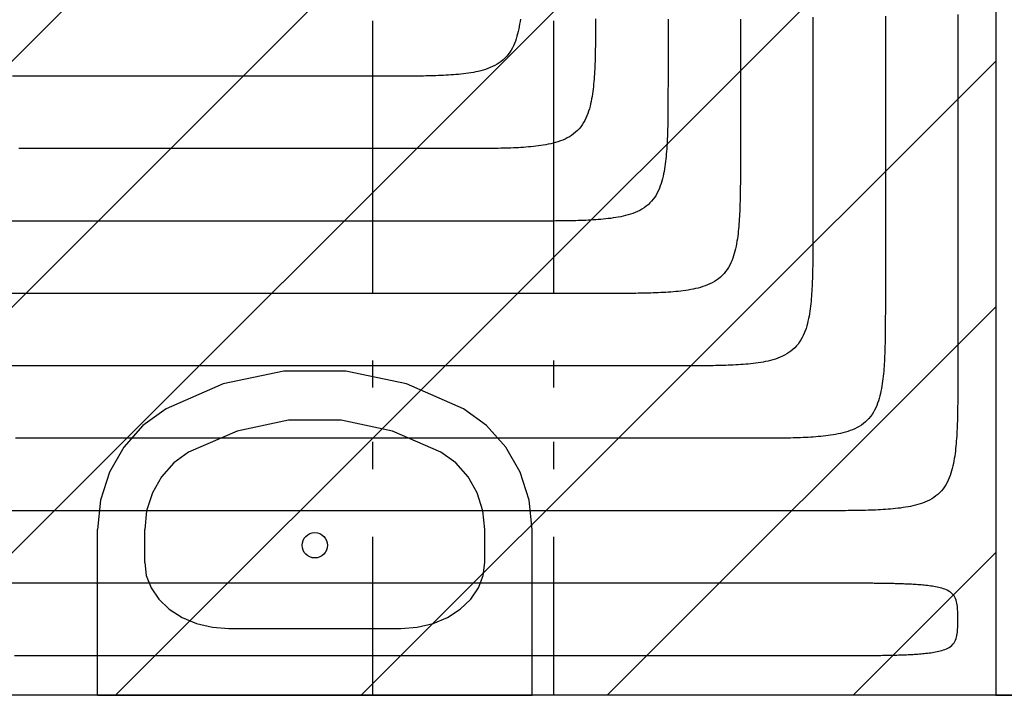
# Model space of a CAD drawing. Extents: x 997 to 109698, y 921 to 94021.
# Tile 303 of 656: x 9535 to 10894, y 39781 to 40714. Entities that reach past the tile are written whole.
import ezdxf

# ---------------------------------------------------------------- set-up
doc = ezdxf.new("R2010")
doc.units = 0
doc.header["$MEASUREMENT"] = 0
for name, color, linetype in [('12', 7, 'CONTINUOUS'), ('28', 7, 'CONTINUOUS'), ('39', 7, 'CONTINUOUS'), ('40', 7, 'CONTINUOUS')]:
    doc.layers.add(name, color=color, linetype=linetype)

msp = doc.modelspace()

# ---------------------------------------------------------------- linework, layer by layer
at = {"layer": '12', "color": 6}
for points in [[(10630.14386, 40717.44911), (10630.14386, 40707.018341), (10630.14386, 40696.587573), (10630.14386, 40686.156802), (10630.14386, 40675.726034), (10630.14386, 40665.295264), (10630.14386, 40654.864495), (10630.14386, 40644.433725), (10630.14386, 40634.002957), (10630.14386, 40623.572188), (10630.14386, 40613.141418), (10630.14386, 40602.710648), (10630.14386, 40592.279879), (10630.14386, 40581.849111), (10630.14386, 40571.418341), (10630.14386, 40560.987571), (10630.14386, 40550.556802), (10630.14386, 40540.126033), (10630.14386, 40529.695265), (10630.14386, 40519.264495), (10630.14386, 40508.833725), (10630.14386, 40498.402956), (10630.14386, 40487.972187), (10630.14386, 40477.541419), (10630.14386, 40467.110649), (10630.14386, 40456.679879), (10630.14386, 40446.24911), (10630.14386, 40435.818342)], [(10830.14386, 40721.233726), (10830.14386, 40706.956804), (10830.14386, 40692.67988), (10830.14386, 40678.402958), (10830.14386, 40664.126034), (10830.14386, 40649.849111), (10830.14386, 40635.572189), (10830.14386, 40621.295264), (10830.14386, 40607.018342), (10830.14386, 40592.741418), (10830.14386, 40578.464495), (10830.14386, 40564.187573), (10830.14386, 40549.910649), (10830.14386, 40535.633727), (10830.14386, 40521.356803), (10830.14386, 40507.07988), (10830.14386, 40492.802958), (10830.14386, 40478.526034), (10830.14386, 40464.249111), (10830.14386, 40449.972187), (10830.14386, 40435.695264), (10830.14386, 40421.418341), (10830.14386, 40407.141418), (10830.14386, 40392.864496), (10830.14386, 40378.587572), (10830.14386, 40364.310649), (10830.14386, 40350.033727), (10830.14386, 40335.756803), (10830.14386, 40321.47988), (10830.14386, 40307.202958), (10830.14386, 40292.926034), (10830.14386, 40278.649112), (10830.14386, 40264.372187), (10830.14386, 40250.095265), (10830.14386, 40235.818341)], [(10226.359616, 40714.759556), (10225.88284, 40711.327511), (10225.354638, 40707.902143), (10224.766576, 40704.486517), (10224.110041, 40701.083794), (10223.376415, 40697.697128), (10222.557086, 40694.329679), (10221.643437, 40690.984604), (10220.626854, 40687.66506), (10219.49831, 40684.375681), (10218.246606, 40681.128894), (10216.859829, 40677.939703), (10215.326061, 40674.823113), (10213.633388, 40671.794123), (10211.769893, 40668.867741), (10209.72561, 40666.058681), (10207.505306, 40663.379485), (10205.120493, 40660.841709), (10202.582716, 40658.456896), (10199.903521, 40656.236592), (10197.09446, 40654.192308), (10194.168077, 40652.328813), (10191.139088, 40650.63614), (10188.022497, 40649.102372), (10184.833307, 40647.715594), (10181.586521, 40646.463891), (10178.29714, 40645.335347), (10174.977596, 40644.318763), (10171.632521, 40643.405115), (10168.265072, 40642.585785), (10164.878407, 40641.85216), (10161.475683, 40641.195624), (10158.060058, 40640.607564), (10154.634689, 40640.07936), (10151.202645, 40639.602585), (10147.765588, 40639.171705), (10144.324054, 40638.783523), (10140.878544, 40638.434901), (10137.42956, 40638.122706), (10133.977606, 40637.8438), (10130.523184, 40637.595047), (10127.066796, 40637.373317), (10123.608946, 40637.175468), (10120.150134, 40636.998369), (10116.690755, 40636.839374), (10113.230901, 40636.697159), (10109.770615, 40636.570629), (10106.309942, 40636.458685), (10102.848924, 40636.360229), (10099.387604, 40636.274165), (10095.926027, 40636.199392), (10092.464235, 40636.134815), (10089.002272, 40636.079334), (10085.54018, 40636.031854), (10082.078004, 40635.991276), (10078.615787, 40635.956506), (10075.153554, 40635.926735), (10071.691309, 40635.901551), (10068.229053, 40635.880572), (10064.766787, 40635.863418), (10061.304512, 40635.849708), (10057.842231, 40635.839057), (10054.379943, 40635.831089), (10050.917651, 40635.82542), (10047.455354, 40635.821668), (10043.993056, 40635.819454), (10040.530755, 40635.818396), (10037.068456, 40635.818111), (10033.606157, 40635.81822), (10030.14386, 40635.81834)], [(10430.14386, 40714.833725), (10430.14386, 40708.249111), (10430.14386, 40701.664494), (10430.14386, 40695.079879), (10430.14386, 40688.495264), (10430.14386, 40681.910648), (10430.14386, 40675.326034), (10430.14386, 40668.741417), (10430.14386, 40662.156802), (10430.14386, 40655.572187), (10430.14386, 40648.987571), (10430.14386, 40642.402956), (10430.14386, 40635.818342)], [(10030.14386, 40635.81834), (10017.525591, 40635.81834), (10004.907322, 40635.81834), (9992.289053, 40635.81834), (9979.670783, 40635.81834), (9967.052514, 40635.81834), (9954.434245, 40635.81834), (9941.815976, 40635.81834), (9929.197706, 40635.81834), (9916.579437, 40635.81834), (9903.961168, 40635.81834), (9891.342899, 40635.818342), (9878.724629, 40635.81834), (9866.10636, 40635.81834), (9853.488091, 40635.81834), (9840.869821, 40635.81834), (9828.251552, 40635.818342), (9815.633283, 40635.81834), (9803.015014, 40635.81834), (9790.396745, 40635.818342), (9777.778475, 40635.81834), (9765.160206, 40635.81834), (9752.541937, 40635.81834), (9739.923668, 40635.81834), (9727.305398, 40635.818342), (9714.687129, 40635.81834), (9702.06886, 40635.818342), (9689.450591, 40635.81834), (9676.832322, 40635.81834), (9664.214052, 40635.81834), (9651.595783, 40635.81834), (9638.977514, 40635.81834), (9626.359245, 40635.818342), (9613.740975, 40635.81834), (9601.122706, 40635.81834), (9588.504437, 40635.81834), (9575.886168, 40635.81834), (9563.267898, 40635.81834), (9550.649629, 40635.81834), (9538.03136, 40635.81834), (9525.413091, 40635.81834)], [(10430.14386, 40635.818342), (10430.143981, 40632.356044), (10430.14409, 40628.893745), (10430.143806, 40625.431445), (10430.142747, 40621.969145), (10430.140533, 40618.506846), (10430.136782, 40615.044551), (10430.131112, 40611.582258), (10430.123143, 40608.11997), (10430.112494, 40604.657688), (10430.098783, 40601.195415), (10430.081628, 40597.733148), (10430.06065, 40594.270892), (10430.035466, 40590.808647), (10430.005695, 40587.346415), (10429.970925, 40583.884196), (10429.930347, 40580.422021), (10429.882866, 40576.959929), (10429.827386, 40573.497966), (10429.762809, 40570.036175), (10429.688036, 40566.574597), (10429.601971, 40563.113278), (10429.503516, 40559.65226), (10429.391571, 40556.191585), (10429.265041, 40552.7313), (10429.122827, 40549.271446), (10428.963831, 40545.812066), (10428.786733, 40542.353255), (10428.588885, 40538.895404), (10428.367153, 40535.439017), (10428.118402, 40531.984594), (10427.839496, 40528.532641), (10427.527299, 40525.083657), (10427.178678, 40521.638148), (10426.790495, 40518.196612), (10426.359616, 40514.759556), (10425.88284, 40511.327513), (10425.354638, 40507.902144), (10424.766576, 40504.486518), (10424.110041, 40501.083795), (10423.376415, 40497.697128), (10422.557086, 40494.32968), (10421.643437, 40490.984605), (10420.626854, 40487.665061), (10419.49831, 40484.375681), (10418.246607, 40481.128894), (10416.859829, 40477.939704), (10415.326061, 40474.823114), (10413.633388, 40471.794124), (10411.769894, 40468.867742), (10409.72561, 40466.058681), (10407.505306, 40463.379486), (10405.120493, 40460.841708), (10402.582716, 40458.456896), (10399.903521, 40456.236592), (10397.09446, 40454.192308), (10394.168077, 40452.328813), (10391.139088, 40450.636141), (10388.022497, 40449.102372), (10384.833307, 40447.715594), (10381.586521, 40446.463892), (10378.29714, 40445.335347), (10374.977596, 40444.318764), (10371.632521, 40443.405116), (10368.265072, 40442.585785), (10364.878407, 40441.852161), (10361.475683, 40441.195625), (10358.060058, 40440.607563), (10354.634689, 40440.079361), (10351.202645, 40439.602584), (10347.765588, 40439.171707), (10344.324054, 40438.783523), (10340.878544, 40438.434901), (10337.42956, 40438.122706), (10333.977606, 40437.843799), (10330.523184, 40437.595048), (10327.066796, 40437.373316), (10323.608946, 40437.175469), (10320.150134, 40436.998369), (10316.690755, 40436.839374), (10313.230901, 40436.697159), (10309.770615, 40436.570629), (10306.309942, 40436.458685), (10302.848924, 40436.36023), (10299.387605, 40436.274166), (10295.926027, 40436.199392), (10292.464235, 40436.134815), (10289.002272, 40436.079335), (10285.54018, 40436.031854), (10282.078004, 40435.991275), (10278.615786, 40435.956507), (10275.153554, 40435.926735), (10271.691309, 40435.901552), (10268.229052, 40435.880573), (10264.766787, 40435.863419), (10261.304513, 40435.849708), (10257.842231, 40435.839058), (10254.379943, 40435.83109), (10250.917651, 40435.825419), (10247.455354, 40435.821668), (10243.993055, 40435.819454), (10240.530756, 40435.818395), (10237.068455, 40435.81811), (10233.606157, 40435.81822), (10230.14386, 40435.818342)], [(10230.14386, 40435.818342), (10213.679437, 40435.818342), (10197.215014, 40435.818342), (10180.750591, 40435.818342), (10164.286168, 40435.81834), (10147.821745, 40435.818342), (10131.357322, 40435.818342), (10114.892899, 40435.818342), (10098.428476, 40435.818342), (10081.964053, 40435.818342), (10065.499629, 40435.818342), (10049.035206, 40435.818342), (10032.570783, 40435.818342), (10016.10636, 40435.818342), (9999.641937, 40435.818342), (9983.177514, 40435.818342), (9966.713091, 40435.818342), (9950.248668, 40435.818342), (9933.784245, 40435.818342), (9917.319822, 40435.818342), (9900.855398, 40435.818342), (9884.390976, 40435.818342), (9867.926552, 40435.818342), (9851.462129, 40435.818342), (9834.997706, 40435.81834), (9818.533283, 40435.81834), (9802.06886, 40435.818342), (9785.604437, 40435.81834), (9769.140014, 40435.818342), (9752.675591, 40435.818342), (9736.211168, 40435.81834), (9719.746745, 40435.818342), (9703.282322, 40435.818342), (9686.817899, 40435.818342), (9670.353475, 40435.818342), (9653.889052, 40435.818342), (9637.424629, 40435.818342), (9620.960206, 40435.818342), (9604.495783, 40435.818342), (9588.03136, 40435.818342), (9571.566937, 40435.81834), (9555.102514, 40435.818342), (9538.638091, 40435.818342), (9522.173668, 40435.81834)], [(10630.14386, 40435.818342), (10630.143981, 40432.356044), (10630.14409, 40428.893746), (10630.143806, 40425.431446), (10630.142747, 40421.969146), (10630.140533, 40418.506847), (10630.136781, 40415.044551), (10630.131112, 40411.582259), (10630.123143, 40408.11997), (10630.112494, 40404.657689), (10630.098783, 40401.195414), (10630.081628, 40397.733149), (10630.06065, 40394.270892), (10630.035466, 40390.808648), (10630.005695, 40387.346416), (10629.970926, 40383.884198), (10629.930347, 40380.422021), (10629.882866, 40376.959929), (10629.827386, 40373.497966), (10629.762809, 40370.036175), (10629.688036, 40366.574598), (10629.601971, 40363.113279), (10629.503516, 40359.652259), (10629.391572, 40356.191586), (10629.265041, 40352.731301), (10629.122827, 40349.271446), (10628.963831, 40345.812067), (10628.786733, 40342.353255), (10628.588885, 40338.895404), (10628.367153, 40335.439018), (10628.118402, 40331.984595), (10627.839495, 40328.532642), (10627.527299, 40325.083657), (10627.178678, 40321.638147), (10626.790495, 40318.196612), (10626.359616, 40314.759556), (10625.88284, 40311.327512), (10625.354638, 40307.902144), (10624.766576, 40304.486518), (10624.110041, 40301.083795), (10623.376416, 40297.697129), (10622.557086, 40294.329681), (10621.643437, 40290.984605), (10620.626854, 40287.665061), (10619.49831, 40284.37568), (10618.246607, 40281.128895), (10616.859829, 40277.939704), (10615.326061, 40274.823113), (10613.633388, 40271.794125), (10611.769894, 40268.867742), (10609.72561, 40266.05868), (10607.505306, 40263.379485), (10605.120493, 40260.841708), (10602.582716, 40258.456895), (10599.903521, 40256.236591), (10597.09446, 40254.192309), (10594.168077, 40252.328814), (10591.139088, 40250.63614), (10588.022497, 40249.102372), (10584.833307, 40247.715594), (10581.586521, 40246.463891), (10578.29714, 40245.335347), (10574.977596, 40244.318764), (10571.632521, 40243.405116), (10568.265072, 40242.585785), (10564.878407, 40241.852161), (10561.475683, 40241.195625), (10558.060058, 40240.607563), (10554.634689, 40240.079361), (10551.202645, 40239.602584), (10547.765589, 40239.171706), (10544.324054, 40238.783523), (10540.878543, 40238.434901), (10537.42956, 40238.122705), (10533.977606, 40237.843799), (10530.523184, 40237.595049), (10527.066797, 40237.373316), (10523.608946, 40237.175468), (10520.150135, 40236.99837), (10516.690755, 40236.839375), (10513.230901, 40236.69716), (10509.770615, 40236.57063), (10506.309942, 40236.458685), (10502.848924, 40236.36023), (10499.387604, 40236.274164), (10495.926027, 40236.199392), (10492.464235, 40236.134816), (10489.002272, 40236.079335), (10485.54018, 40236.031855), (10482.078004, 40235.991275), (10478.615787, 40235.956507), (10475.153554, 40235.926735), (10471.691309, 40235.901552), (10468.229053, 40235.880574), (10464.766787, 40235.863419), (10461.304512, 40235.849707), (10457.842231, 40235.839058), (10454.379943, 40235.83109), (10450.917651, 40235.82542), (10447.455354, 40235.821669), (10443.993056, 40235.819455), (10440.530756, 40235.818395), (10437.068455, 40235.818112), (10433.606157, 40235.818221), (10430.14386, 40235.818341)], [(10430.14386, 40235.818341), (10409.833283, 40235.818341), (10389.522706, 40235.818341), (10369.212129, 40235.818341), (10348.901553, 40235.818341), (10328.590976, 40235.818341), (10308.280399, 40235.818341), (10287.969822, 40235.818341), (10267.659245, 40235.818341), (10247.348668, 40235.818341), (10227.038091, 40235.818341), (10206.727514, 40235.818341), (10186.416937, 40235.818341), (10166.10636, 40235.818341), (10145.795783, 40235.818341), (10125.485206, 40235.818341), (10105.174629, 40235.818341), (10084.864052, 40235.81834), (10064.553475, 40235.818341), (10044.242899, 40235.818341), (10023.932322, 40235.818341), (10003.621745, 40235.818341), (9983.311168, 40235.818341), (9963.000591, 40235.818341), (9942.690014, 40235.818341), (9922.379437, 40235.818341), (9902.06886, 40235.818341), (9881.758283, 40235.818341), (9861.447706, 40235.818341), (9841.137129, 40235.818341), (9820.826552, 40235.818341), (9800.515976, 40235.818341), (9780.205399, 40235.818341), (9759.894822, 40235.818341), (9739.584245, 40235.818341), (9719.273668, 40235.818341), (9698.963091, 40235.818341), (9678.652514, 40235.818341), (9658.341937, 40235.818341), (9638.03136, 40235.818341), (9617.720783, 40235.818341), (9597.410206, 40235.818341), (9577.099629, 40235.818341), (9556.789052, 40235.818341), (9536.478475, 40235.818341), (9516.167898, 40235.818341)], [(10830.14386, 40235.818341), (10830.143981, 40232.356045), (10830.14409, 40228.893746), (10830.143806, 40225.431446), (10830.142747, 40221.969147), (10830.140533, 40218.506848), (10830.136782, 40215.044552), (10830.131112, 40211.582258), (10830.123143, 40208.119971), (10830.112494, 40204.657689), (10830.098782, 40201.195415), (10830.081628, 40197.733149), (10830.060649, 40194.270893), (10830.035465, 40190.808648), (10830.005695, 40187.346415), (10829.970926, 40183.884199), (10829.930347, 40180.422022), (10829.882866, 40176.95993), (10829.827386, 40173.497966), (10829.762809, 40170.036176), (10829.688036, 40166.574597), (10829.601971, 40163.113279), (10829.503515, 40159.65226), (10829.391572, 40156.191587), (10829.265041, 40152.731302), (10829.122827, 40149.271447), (10828.963831, 40145.812067), (10828.786733, 40142.353256), (10828.588885, 40138.895405), (10828.367153, 40135.439018), (10828.118402, 40131.984595), (10827.839496, 40128.532642), (10827.527299, 40125.083658), (10827.178678, 40121.638149), (10826.790495, 40118.196613), (10826.359616, 40114.759556), (10825.88284, 40111.327513), (10825.354638, 40107.902143), (10824.766576, 40104.486519), (10824.110041, 40101.083794), (10823.376415, 40097.697129), (10822.557086, 40094.329681), (10821.643437, 40090.984605), (10820.626854, 40087.665061), (10819.49831, 40084.375681), (10818.246607, 40081.128894), (10816.859829, 40077.939705), (10815.326061, 40074.823113), (10813.633388, 40071.794125), (10811.769894, 40068.867743), (10809.72561, 40066.058681), (10807.505306, 40063.379487), (10805.120493, 40060.841709), (10802.582716, 40058.456895), (10799.903521, 40056.236591), (10797.09446, 40054.192309), (10794.168077, 40052.328815), (10791.139089, 40050.63614), (10788.022498, 40049.102373), (10784.833307, 40047.715595), (10781.586521, 40046.463893), (10778.29714, 40045.335348), (10774.977596, 40044.318764), (10771.632521, 40043.405115), (10768.265072, 40042.585786), (10764.878408, 40041.852162), (10761.475683, 40041.195625), (10758.060058, 40040.607563), (10754.634689, 40040.079362), (10751.202645, 40039.602585), (10747.765588, 40039.171706), (10744.324054, 40038.783524), (10740.878543, 40038.434902), (10737.42956, 40038.122706), (10733.977606, 40037.843799), (10730.523184, 40037.595049), (10727.066796, 40037.373316), (10723.608946, 40037.17547), (10720.150134, 40036.99837), (10716.690755, 40036.839375), (10713.230901, 40036.69716), (10709.770615, 40036.570631), (10706.309942, 40036.458686), (10702.848924, 40036.360231), (10699.387604, 40036.274165), (10695.926027, 40036.199393), (10692.464235, 40036.134816), (10689.002272, 40036.079335), (10685.54018, 40036.031856), (10682.078004, 40035.991276), (10678.615787, 40035.956508), (10675.153554, 40035.926736), (10671.691309, 40035.901553), (10668.229053, 40035.880574), (10664.766787, 40035.86342), (10661.304513, 40035.849707), (10657.842231, 40035.839058), (10654.379943, 40035.831091), (10650.917651, 40035.82542), (10647.455354, 40035.821669), (10643.993056, 40035.819454), (10640.530755, 40035.818395), (10637.068455, 40035.818111), (10633.606157, 40035.81822), (10630.14386, 40035.818341)], [(10630.14386, 40035.818341), (10605.98713, 40035.818341), (10581.830399, 40035.818341), (10557.673668, 40035.818341), (10533.516937, 40035.818341), (10509.360206, 40035.818341), (10485.203475, 40035.818341), (10461.046745, 40035.818341), (10436.890014, 40035.818341), (10412.733283, 40035.818341), (10388.576552, 40035.818341), (10364.419822, 40035.818341), (10340.263091, 40035.818341), (10316.10636, 40035.818341), (10291.949629, 40035.818341), (10267.792899, 40035.818341), (10243.636168, 40035.818341), (10219.479437, 40035.818341), (10195.322706, 40035.818341), (10171.165976, 40035.818341), (10147.009245, 40035.818341), (10122.852514, 40035.818341), (10098.695783, 40035.818341), (10074.539053, 40035.818341), (10050.382322, 40035.818341), (10026.225591, 40035.818341), (10002.06886, 40035.818341), (9977.912129, 40035.818341), (9953.755399, 40035.818341), (9929.598668, 40035.818341), (9905.441937, 40035.818341), (9881.285206, 40035.818341), (9857.128476, 40035.818341), (9832.971745, 40035.818341), (9808.815014, 40035.818341), (9784.658283, 40035.818341), (9760.501553, 40035.818341), (9736.344822, 40035.818341), (9712.188091, 40035.818341), (9688.03136, 40035.818341), (9663.874629, 40035.818341), (9639.717899, 40035.818341), (9615.561168, 40035.818341), (9591.404437, 40035.818341), (9567.247706, 40035.818341), (9543.090976, 40035.818341), (9518.934245, 40035.818341)]]:
    msp.add_lwpolyline(points, dxfattribs=at)
at = {"layer": '12', "color": 5}
for points in [[(10730.14386, 40718.787572), (10730.143861, 40706.433726), (10730.14386, 40694.079879), (10730.14386, 40681.726034), (10730.14386, 40669.372187), (10730.14386, 40657.018341), (10730.143861, 40644.664495), (10730.14386, 40632.310649), (10730.14386, 40619.956804), (10730.14386, 40607.602956), (10730.14386, 40595.24911), (10730.14386, 40582.895264), (10730.14386, 40570.541418), (10730.14386, 40558.187573), (10730.14386, 40545.833726), (10730.14386, 40533.479879), (10730.14386, 40521.126034), (10730.14386, 40508.772187), (10730.14386, 40496.418342), (10730.14386, 40484.064495), (10730.14386, 40471.71065), (10730.14386, 40459.356803), (10730.14386, 40447.002957), (10730.14386, 40434.649111), (10730.14386, 40422.295264), (10730.14386, 40409.941419), (10730.14386, 40397.587572), (10730.14386, 40385.233726), (10730.14386, 40372.87988), (10730.14386, 40360.526034), (10730.14386, 40348.172188), (10730.14386, 40335.818341)], [(10330.136782, 40715.04455), (10330.131112, 40711.582257), (10330.123143, 40708.119971), (10330.112494, 40704.657689), (10330.098783, 40701.195414), (10330.081628, 40697.733148), (10330.06065, 40694.270893), (10330.035465, 40690.808648), (10330.005695, 40687.346414), (10329.970925, 40683.884196), (10329.930347, 40680.42202), (10329.882866, 40676.95993), (10329.827386, 40673.497966), (10329.762809, 40670.036173), (10329.688036, 40666.574596), (10329.601971, 40663.113277), (10329.503516, 40659.652259), (10329.391571, 40656.191585), (10329.265041, 40652.731301), (10329.122827, 40649.271447), (10328.963831, 40645.812067), (10328.786733, 40642.353256), (10328.588885, 40638.895405), (10328.367153, 40635.439018), (10328.118402, 40631.984595), (10327.839496, 40628.53264), (10327.5273, 40625.083657), (10327.178678, 40621.638147), (10326.790495, 40618.196612), (10326.359616, 40614.759556), (10325.88284, 40611.327512), (10325.354638, 40607.902143), (10324.766576, 40604.486517), (10324.11004, 40601.083794), (10323.376415, 40597.697129), (10322.557086, 40594.329681), (10321.643437, 40590.984605), (10320.626854, 40587.665061), (10319.49831, 40584.37568), (10318.246607, 40581.128893), (10316.859829, 40577.939703), (10315.326061, 40574.823112), (10313.633388, 40571.794125), (10311.769894, 40568.867741), (10309.72561, 40566.05868), (10307.505306, 40563.379485), (10305.120493, 40560.841708), (10302.582716, 40558.456895), (10299.903521, 40556.23659), (10297.09446, 40554.192307), (10294.168077, 40552.328813), (10291.139088, 40550.636139), (10288.022497, 40549.102372), (10284.833307, 40547.715595), (10281.586521, 40546.463891), (10278.29714, 40545.335348), (10274.977596, 40544.318764), (10271.632521, 40543.405114), (10268.265072, 40542.585786), (10264.878407, 40541.85216), (10261.475683, 40541.195625), (10258.060058, 40540.607563), (10254.634689, 40540.079362), (10251.202645, 40539.602584), (10247.765588, 40539.171706), (10244.324054, 40538.783523), (10240.878544, 40538.434902), (10237.42956, 40538.122705), (10233.977606, 40537.843799), (10230.523184, 40537.595049), (10227.066796, 40537.373316), (10223.608946, 40537.175468), (10220.150134, 40536.99837), (10216.690755, 40536.839375), (10213.230901, 40536.69716), (10209.770615, 40536.57063), (10206.309942, 40536.458686), (10202.848924, 40536.360231), (10199.387604, 40536.274164), (10195.926027, 40536.199393), (10192.464235, 40536.134816), (10189.002272, 40536.079335), (10185.54018, 40536.031855), (10182.078004, 40535.991275), (10178.615787, 40535.956506), (10175.153554, 40535.926735), (10171.691309, 40535.901551), (10168.229053, 40535.880574), (10164.766787, 40535.863418), (10161.304513, 40535.849707), (10157.842231, 40535.839058), (10154.379943, 40535.831088), (10150.91765, 40535.825419), (10147.455354, 40535.821669), (10143.993055, 40535.819453), (10140.530755, 40535.818395), (10137.068455, 40535.81811), (10133.606157, 40535.818219), (10130.14386, 40535.81834)], [(10530.14386, 40714.479879), (10530.14386, 40705.972187), (10530.14386, 40697.464495), (10530.14386, 40688.956802), (10530.14386, 40680.44911), (10530.14386, 40671.941418), (10530.14386, 40663.433725), (10530.14386, 40654.926033), (10530.14386, 40646.418341), (10530.14386, 40637.910648), (10530.14386, 40629.402956), (10530.14386, 40620.895264), (10530.14386, 40612.387571), (10530.14386, 40603.879879), (10530.14386, 40595.372187), (10530.14386, 40586.864494), (10530.14386, 40578.356802), (10530.14386, 40569.84911), (10530.14386, 40561.341417), (10530.14386, 40552.833725), (10530.14386, 40544.326033), (10530.14386, 40535.81834)], [(10130.14386, 40535.81834), (10115.602514, 40535.81834), (10101.061168, 40535.81834), (10086.519822, 40535.81834), (10071.978475, 40535.81834), (10057.437129, 40535.81834), (10042.895783, 40535.81834), (10028.354437, 40535.81834), (10013.813091, 40535.81834), (9999.271745, 40535.81834), (9984.730398, 40535.81834), (9970.189052, 40535.818341), (9955.647706, 40535.81834), (9941.10636, 40535.81834), (9926.565014, 40535.81834), (9912.023668, 40535.81834), (9897.482321, 40535.81834), (9882.940975, 40535.81834), (9868.399629, 40535.81834), (9853.858283, 40535.81834), (9839.316937, 40535.81834), (9824.775591, 40535.81834), (9810.234245, 40535.81834), (9795.692898, 40535.818341), (9781.151552, 40535.81834), (9766.610206, 40535.81834), (9752.06886, 40535.81834), (9737.527514, 40535.81834), (9722.986168, 40535.81834), (9708.444821, 40535.81834), (9693.903475, 40535.81834), (9679.362129, 40535.81834), (9664.820783, 40535.81834), (9650.279437, 40535.81834), (9635.738091, 40535.81834), (9621.196744, 40535.81834), (9606.655398, 40535.81834), (9592.114052, 40535.81834), (9577.572706, 40535.81834), (9563.03136, 40535.81834), (9548.490014, 40535.81834), (9533.948667, 40535.81834)], [(10530.14386, 40535.81834), (10530.143981, 40532.356045), (10530.14409, 40528.893746), (10530.143806, 40525.431446), (10530.142747, 40521.969145), (10530.140533, 40518.506846), (10530.136782, 40515.04455), (10530.131112, 40511.582257), (10530.123143, 40508.119971), (10530.112494, 40504.657689), (10530.098783, 40501.195414), (10530.081628, 40497.733149), (10530.06065, 40494.270892), (10530.035466, 40490.808647), (10530.005695, 40487.346414), (10529.970926, 40483.884197), (10529.930347, 40480.42202), (10529.882866, 40476.95993), (10529.827386, 40473.497965), (10529.762809, 40470.036174), (10529.688036, 40466.574596), (10529.601971, 40463.113277), (10529.503516, 40459.652259), (10529.391572, 40456.191585), (10529.265041, 40452.7313), (10529.122827, 40449.271447), (10528.963831, 40445.812067), (10528.786733, 40442.353255), (10528.588885, 40438.895405), (10528.367153, 40435.439017), (10528.118402, 40431.984595), (10527.839496, 40428.53264), (10527.527299, 40425.083657), (10527.178678, 40421.638147), (10526.790495, 40418.196613), (10526.359616, 40414.759557), (10525.88284, 40411.327512), (10525.354638, 40407.902143), (10524.766576, 40404.486517), (10524.11004, 40401.083793), (10523.376416, 40397.697128), (10522.557086, 40394.32968), (10521.643437, 40390.984606), (10520.626854, 40387.665062), (10519.49831, 40384.37568), (10518.246607, 40381.128894), (10516.859829, 40377.939703), (10515.326061, 40374.823113), (10513.633388, 40371.794124), (10511.769893, 40368.867741), (10509.72561, 40366.05868), (10507.505306, 40363.379485), (10505.120493, 40360.841708), (10502.582716, 40358.456895), (10499.903521, 40356.236591), (10497.09446, 40354.192307), (10494.168077, 40352.328813), (10491.139089, 40350.63614), (10488.022498, 40349.102373), (10484.833307, 40347.715595), (10481.586521, 40346.463891), (10478.29714, 40345.335347), (10474.977596, 40344.318765), (10471.632521, 40343.405115), (10468.265072, 40342.585786), (10464.878407, 40341.85216), (10461.475683, 40341.195625), (10458.060058, 40340.607564), (10454.634689, 40340.07936), (10451.202645, 40339.602584), (10447.765588, 40339.171706), (10444.324054, 40338.783524), (10440.878543, 40338.434902), (10437.42956, 40338.122705), (10433.977606, 40337.8438), (10430.523184, 40337.595047), (10427.066797, 40337.373317), (10423.608946, 40337.175468), (10420.150134, 40336.99837), (10416.690755, 40336.839374), (10413.230901, 40336.69716), (10409.770615, 40336.570629), (10406.309942, 40336.458685), (10402.848924, 40336.36023), (10399.387604, 40336.274165), (10395.926027, 40336.199393), (10392.464235, 40336.134815), (10389.002272, 40336.079336), (10385.54018, 40336.031854), (10382.078004, 40335.991276), (10378.615787, 40335.956506), (10375.153554, 40335.926736), (10371.691309, 40335.901551), (10368.229053, 40335.880573), (10364.766787, 40335.863418), (10361.304513, 40335.849707), (10357.842231, 40335.839059), (10354.379943, 40335.831089), (10350.917651, 40335.82542), (10347.455354, 40335.821668), (10343.993056, 40335.819453), (10340.530756, 40335.818395), (10337.068456, 40335.818111), (10333.606157, 40335.81822), (10330.14386, 40335.818341)], [(10330.14386, 40335.818341), (10311.75636, 40335.818341), (10293.36886, 40335.818341), (10274.98136, 40335.818341), (10256.59386, 40335.818341), (10238.20636, 40335.818341), (10219.81886, 40335.818341), (10201.43136, 40335.818341), (10183.04386, 40335.818341), (10164.65636, 40335.818341), (10146.26886, 40335.818341), (10127.88136, 40335.818341), (10109.49386, 40335.818341), (10091.10636, 40335.818341), (10072.71886, 40335.818341), (10054.33136, 40335.818341), (10035.94386, 40335.818341), (10017.55636, 40335.818341), (9999.16886, 40335.818341), (9980.78136, 40335.818341), (9962.39386, 40335.818341), (9944.00636, 40335.818341), (9925.61886, 40335.818341), (9907.23136, 40335.818341), (9888.84386, 40335.818341), (9870.45636, 40335.818341), (9852.06886, 40335.818341), (9833.68136, 40335.818341), (9815.29386, 40335.818341), (9796.90636, 40335.818341), (9778.51886, 40335.818341), (9760.13136, 40335.818341), (9741.74386, 40335.818341), (9723.35636, 40335.818341), (9704.96886, 40335.818341), (9686.58136, 40335.818341), (9668.19386, 40335.818341), (9649.80636, 40335.818341), (9631.41886, 40335.818341), (9613.03136, 40335.818341), (9594.64386, 40335.818341), (9576.25636, 40335.818341), (9557.86886, 40335.818341), (9539.48136, 40335.818341), (9521.09386, 40335.818341)], [(10730.14386, 40335.818341), (10730.143981, 40332.356045), (10730.14409, 40328.893746), (10730.143806, 40325.431447), (10730.142747, 40321.969146), (10730.140533, 40318.506847), (10730.136782, 40315.044551), (10730.131112, 40311.582258), (10730.123143, 40308.11997), (10730.112494, 40304.65769), (10730.098783, 40301.195415), (10730.081628, 40297.733149), (10730.06065, 40294.270894), (10730.035465, 40290.808649), (10730.005695, 40287.346415), (10729.970926, 40283.884197), (10729.930347, 40280.422021), (10729.882866, 40276.959931), (10729.827386, 40273.497966), (10729.762809, 40270.036174), (10729.688036, 40266.574597), (10729.601971, 40263.113278), (10729.503516, 40259.65226), (10729.391571, 40256.191586), (10729.265041, 40252.731301), (10729.122827, 40249.271446), (10728.963831, 40245.812068), (10728.786733, 40242.353257), (10728.588885, 40238.895406), (10728.367153, 40235.439017), (10728.118402, 40231.984596), (10727.839496, 40228.532641), (10727.527299, 40225.083658), (10727.178678, 40221.638147), (10726.790495, 40218.196613), (10726.359616, 40214.759558), (10725.88284, 40211.327513), (10725.354638, 40207.902143), (10724.766576, 40204.486518), (10724.110041, 40201.083794), (10723.376416, 40197.69713), (10722.557086, 40194.32968), (10721.643437, 40190.984605), (10720.626854, 40187.665062), (10719.49831, 40184.375681), (10718.246607, 40181.128894), (10716.859829, 40177.939704), (10715.326061, 40174.823113), (10713.633388, 40171.794124), (10711.769894, 40168.867741), (10709.72561, 40166.058681), (10707.505306, 40163.379486), (10705.120493, 40160.841709), (10702.582716, 40158.456896), (10699.903521, 40156.236592), (10697.09446, 40154.192308), (10694.168077, 40152.328814), (10691.139088, 40150.63614), (10688.022498, 40149.102374), (10684.833307, 40147.715596), (10681.586521, 40146.463891), (10678.29714, 40145.335349), (10674.977596, 40144.318765), (10671.632521, 40143.405115), (10668.265072, 40142.585787), (10664.878407, 40141.852161), (10661.475683, 40141.195626), (10658.060058, 40140.607564), (10654.634689, 40140.079361), (10651.202645, 40139.602585), (10647.765588, 40139.171707), (10644.324054, 40138.783525), (10640.878544, 40138.434903), (10637.42956, 40138.122706), (10633.977606, 40137.8438), (10630.523184, 40137.59505), (10627.066796, 40137.373318), (10623.608946, 40137.175469), (10620.150134, 40136.998371), (10616.690755, 40136.839374), (10613.230901, 40136.697161), (10609.770615, 40136.57063), (10606.309942, 40136.458687), (10602.848924, 40136.36023), (10599.387605, 40136.274165), (10595.926027, 40136.199394), (10592.464235, 40136.134817), (10589.002272, 40136.079337), (10585.54018, 40136.031855), (10582.078004, 40135.991276), (10578.615787, 40135.956507), (10575.153554, 40135.926737), (10571.691309, 40135.901552), (10568.229053, 40135.880573), (10564.766787, 40135.863419), (10561.304512, 40135.849708), (10557.842231, 40135.839059), (10554.379943, 40135.831089), (10550.917651, 40135.825421), (10547.455354, 40135.821669), (10543.993056, 40135.819454), (10540.530755, 40135.818396), (10537.068456, 40135.818111), (10533.606157, 40135.81822), (10530.14386, 40135.818342)], [(10530.14386, 40135.818342), (10507.910206, 40135.818342), (10485.676553, 40135.818342), (10463.442899, 40135.818342), (10441.209245, 40135.818342), (10418.975591, 40135.818342), (10396.741937, 40135.818342), (10374.508283, 40135.818342), (10352.27463, 40135.818342), (10330.040976, 40135.818342), (10307.807322, 40135.818342), (10285.573668, 40135.818342), (10263.340014, 40135.818342), (10241.10636, 40135.818342), (10218.872706, 40135.818342), (10196.639052, 40135.818342), (10174.405399, 40135.818342), (10152.171745, 40135.818342), (10129.938091, 40135.818342), (10107.704437, 40135.818342), (10085.470783, 40135.818342), (10063.237129, 40135.818342), (10041.003475, 40135.818342), (10018.769822, 40135.818342), (9996.536168, 40135.818342), (9974.302514, 40135.818342), (9952.06886, 40135.818342), (9929.835206, 40135.818342), (9907.601552, 40135.818342), (9885.367898, 40135.818342), (9863.134245, 40135.818342), (9840.900591, 40135.818342), (9818.666937, 40135.818342), (9796.433283, 40135.818342), (9774.199629, 40135.818342), (9751.965975, 40135.818342), (9729.732322, 40135.818342), (9707.498668, 40135.818342), (9685.265014, 40135.818342), (9663.03136, 40135.818342), (9640.797706, 40135.818342), (9618.564052, 40135.818342), (9596.330398, 40135.818342), (9574.096744, 40135.818342), (9551.863091, 40135.818342), (9529.629437, 40135.818342)], [(10630.14386, 39935.818342), (10605.025591, 39935.818342), (10579.907322, 39935.818342), (10554.789053, 39935.818342), (10529.670783, 39935.818342), (10504.552514, 39935.818342), (10479.434245, 39935.818342), (10454.315976, 39935.818342), (10429.197706, 39935.818342), (10404.079437, 39935.818342), (10378.961168, 39935.818342), (10353.842899, 39935.818342), (10328.72463, 39935.818342), (10303.60636, 39935.818342), (10278.488091, 39935.818342), (10253.369822, 39935.818342), (10228.251552, 39935.818342), (10203.133283, 39935.818342), (10178.015014, 39935.818342), (10152.896745, 39935.818342), (10127.778476, 39935.818342), (10102.660206, 39935.818342), (10077.541937, 39935.818342), (10052.423668, 39935.818342), (10027.305398, 39935.818342), (10002.187129, 39935.818342), (9977.06886, 39935.818342), (9951.950591, 39935.818342), (9926.832322, 39935.818342), (9901.714052, 39935.818342), (9876.595783, 39935.818342), (9851.477514, 39935.818342), (9826.359245, 39935.818342), (9801.240976, 39935.818342), (9776.122706, 39935.818342), (9751.004437, 39935.818342), (9725.886168, 39935.818342), (9700.767899, 39935.818342), (9675.649629, 39935.818342), (9650.53136, 39935.818342), (9625.413091, 39935.818342), (9600.294822, 39935.818342), (9575.176552, 39935.818342), (9550.058283, 39935.818342), (9524.940014, 39935.818342)], [(10830.14386, 39885.818342), (10830.143887, 39888.048246), (10830.13972, 39890.27822), (10830.124991, 39892.508117), (10830.093333, 39894.737779), (10830.038376, 39896.967059), (10829.953597, 39899.195772), (10829.827155, 39901.422665), (10829.64072, 39903.645179), (10829.375563, 39905.860676), (10829.012956, 39908.06652), (10828.533324, 39910.257669), (10827.911455, 39912.4131), (10827.119841, 39914.505275), (10826.130965, 39916.506632), (10824.925324, 39918.391305), (10823.519581, 39920.141055), (10821.940592, 39921.739796), (10820.21521, 39923.171473), (10818.36895, 39924.429758), (10816.424127, 39925.531592), (10814.402588, 39926.497316), (10812.326179, 39927.347279), (10810.216246, 39928.101511), (10808.084541, 39928.773989), (10805.934203, 39929.373265), (10803.768063, 39929.907695), (10801.588955, 39930.385636), (10799.39971, 39930.815445), (10797.203156, 39931.205463), (10795.001434, 39931.562267), (10792.795231, 39931.88868), (10790.585055, 39932.187059), (10788.371409, 39932.459758), (10786.154799, 39932.70913), (10783.93573, 39932.937528), (10781.714707, 39933.147304), (10779.492235, 39933.340815), (10777.268803, 39933.520353), (10775.044656, 39933.687318), (10772.819848, 39933.842423), (10770.594433, 39933.98636), (10768.368459, 39934.119825), (10766.14198, 39934.243511), (10763.915046, 39934.358113), (10761.687708, 39934.464325), (10759.460018, 39934.562841), (10757.232027, 39934.654356), (10755.003786, 39934.739562), (10752.775345, 39934.819155), (10750.546746, 39934.893695), (10748.318002, 39934.963442), (10746.089122, 39935.028612), (10743.860117, 39935.089425), (10741.630998, 39935.146098), (10739.401773, 39935.198848), (10737.172454, 39935.247894), (10734.94305, 39935.293454), (10732.713573, 39935.335747), (10730.484031, 39935.374988), (10728.254435, 39935.411399), (10726.024795, 39935.445193), (10723.795122, 39935.476591), (10721.565425, 39935.505813), (10719.335714, 39935.533067), (10717.105994, 39935.558495), (10714.876266, 39935.582171), (10712.64653, 39935.604169), (10710.416786, 39935.624562), (10708.187035, 39935.643421), (10705.957278, 39935.660821), (10703.727514, 39935.676836), (10701.497744, 39935.691538), (10699.267969, 39935.704998), (10697.038189, 39935.717294), (10694.808403, 39935.728495), (10692.578614, 39935.738676), (10690.348821, 39935.747909), (10688.119024, 39935.756269), (10685.889224, 39935.763828), (10683.659422, 39935.770657), (10681.429617, 39935.776833), (10679.199811, 39935.782427), (10676.970003, 39935.787495), (10674.740193, 39935.792066), (10672.510382, 39935.796164), (10670.28057, 39935.799818), (10668.050757, 39935.803049), (10665.820943, 39935.805884), (10663.591128, 39935.808351), (10661.361312, 39935.810474), (10659.131495, 39935.812277), (10656.901678, 39935.813786), (10654.67186, 39935.81503), (10652.442043, 39935.81603), (10650.212224, 39935.816814), (10647.982405, 39935.817407), (10645.752586, 39935.817834), (10643.522768, 39935.818122), (10641.292949, 39935.818295), (10639.06313, 39935.81838), (10636.833312, 39935.818401), (10634.603494, 39935.818386), (10632.373677, 39935.818357), (10630.14386, 39935.818342)], [(10630.14386, 39835.818341), (10632.373677, 39835.818327), (10634.603495, 39835.818297), (10636.833312, 39835.818281), (10639.06313, 39835.818302), (10641.292949, 39835.818388), (10643.522768, 39835.818561), (10645.752587, 39835.818849), (10647.982405, 39835.819277), (10650.212224, 39835.81987), (10652.442043, 39835.820653), (10654.671861, 39835.821653), (10656.901678, 39835.822897), (10659.131496, 39835.824407), (10661.361312, 39835.82621), (10663.591128, 39835.828332), (10665.820943, 39835.830798), (10668.050757, 39835.833634), (10670.28057, 39835.836866), (10672.510383, 39835.840518), (10674.740193, 39835.844618), (10676.970003, 39835.849188), (10679.199811, 39835.854257), (10681.429617, 39835.859849), (10683.659422, 39835.866025), (10685.889225, 39835.872856), (10688.119024, 39835.880414), (10690.348821, 39835.888773), (10692.578614, 39835.898008), (10694.808404, 39835.908188), (10697.038189, 39835.91939), (10699.267969, 39835.931684), (10701.497744, 39835.945146), (10703.727514, 39835.959848), (10705.957278, 39835.975863), (10708.187036, 39835.993262), (10710.416787, 39836.012122), (10712.64653, 39836.032514), (10714.876266, 39836.054513), (10717.105994, 39836.078188), (10719.335714, 39836.103617), (10721.565425, 39836.130871), (10723.795121, 39836.160091), (10726.024795, 39836.191491), (10728.254435, 39836.225285), (10730.484031, 39836.261695), (10732.713573, 39836.300937), (10734.943051, 39836.343228), (10737.172454, 39836.388789), (10739.401773, 39836.437835), (10741.630998, 39836.490585), (10743.860117, 39836.547259), (10746.089122, 39836.608071), (10748.318002, 39836.673242), (10750.546746, 39836.742987), (10752.775346, 39836.817528), (10755.003786, 39836.897122), (10757.232027, 39836.982328), (10759.460018, 39837.073843), (10761.687708, 39837.172359), (10763.915046, 39837.278571), (10766.14198, 39837.393173), (10768.368459, 39837.516858), (10770.594433, 39837.650324), (10772.819849, 39837.79426), (10775.044656, 39837.949364), (10777.268803, 39838.116329), (10779.492235, 39838.295867), (10781.714707, 39838.48938), (10783.93573, 39838.699156), (10786.154799, 39838.927554), (10788.371409, 39839.176924), (10790.585055, 39839.449623), (10792.795231, 39839.748004), (10795.001434, 39840.074417), (10797.203156, 39840.431219), (10799.39971, 39840.821239), (10801.588955, 39841.251046), (10803.768063, 39841.728987), (10805.934203, 39842.263418), (10808.084541, 39842.862695), (10810.216246, 39843.535173), (10812.32618, 39844.289405), (10814.402588, 39845.139368), (10816.424127, 39846.105092), (10818.36895, 39847.206926), (10820.21521, 39848.465211), (10821.940592, 39849.896886), (10823.519581, 39851.495628), (10824.925324, 39853.245378), (10826.130965, 39855.130052), (10827.119841, 39857.131409), (10827.911455, 39859.223583), (10828.533324, 39861.379013), (10829.012956, 39863.570163), (10829.375563, 39865.776006), (10829.64072, 39867.991505), (10829.827155, 39870.214019), (10829.953596, 39872.440911), (10830.038376, 39874.669624), (10830.093333, 39876.898903), (10830.124991, 39879.128567), (10830.13972, 39881.358462), (10830.143886, 39883.588438), (10830.14386, 39885.818342)], [(9528.319245, 39835.818341), (9540.040784, 39835.818341), (9551.762322, 39835.818341), (9563.483861, 39835.818341), (9575.205399, 39835.818341), (9586.926937, 39835.818341), (9598.648476, 39835.818342), (9610.370014, 39835.818341), (9622.091553, 39835.818342), (9633.813091, 39835.818341), (9645.53463, 39835.818341), (9657.256168, 39835.818342), (9668.977707, 39835.818341), (9680.699245, 39835.818341), (9692.420783, 39835.818341), (9704.142322, 39835.818341), (9715.86386, 39835.818341), (9727.585399, 39835.818341), (9739.306937, 39835.818341), (9751.028476, 39835.818341), (9762.750014, 39835.818341), (9774.471553, 39835.818341), (9786.193091, 39835.818341), (9797.91463, 39835.818341), (9809.636168, 39835.818341), (9821.357707, 39835.818341), (9833.079245, 39835.818341), (9844.800783, 39835.818341), (9856.522322, 39835.818342), (9868.24386, 39835.818341), (9879.965399, 39835.818342), (9891.686937, 39835.818342), (9903.408476, 39835.818341), (9915.130014, 39835.818341), (9926.851553, 39835.818341), (9938.573091, 39835.818341), (9950.29463, 39835.818341), (9962.016168, 39835.818341), (9973.737707, 39835.818341), (9985.459245, 39835.818341), (9997.180783, 39835.818341), (10008.902322, 39835.818341), (10020.62386, 39835.818341), (10032.345399, 39835.818341), (10044.066937, 39835.818341), (10055.788476, 39835.818341), (10067.510014, 39835.818341), (10079.231553, 39835.818341), (10090.953091, 39835.818341), (10102.67463, 39835.818341), (10114.396168, 39835.818341), (10126.117707, 39835.818341), (10137.839245, 39835.818341), (10149.560783, 39835.818341), (10161.282322, 39835.818341), (10173.00386, 39835.818341), (10184.725399, 39835.818341), (10196.446937, 39835.818341), (10208.168476, 39835.818341), (10219.890014, 39835.818341), (10231.611553, 39835.818341), (10243.333091, 39835.818341), (10255.05463, 39835.818341), (10266.776168, 39835.818341), (10278.497706, 39835.818341), (10290.219245, 39835.818341), (10301.940783, 39835.818341), (10313.662322, 39835.818341), (10325.38386, 39835.818341), (10337.105399, 39835.818341), (10348.826937, 39835.818341), (10360.548476, 39835.818341), (10372.270014, 39835.818341), (10383.991553, 39835.818341), (10395.713091, 39835.818341), (10407.43463, 39835.818341), (10419.156168, 39835.818341), (10430.877706, 39835.818341), (10442.599245, 39835.818341), (10454.320783, 39835.818341), (10466.042322, 39835.818341), (10477.76386, 39835.818341), (10489.485399, 39835.818341), (10501.206937, 39835.818341), (10512.928476, 39835.818341), (10524.650014, 39835.818341), (10536.371553, 39835.818341), (10548.093091, 39835.818341), (10559.81463, 39835.818341), (10571.536168, 39835.818341), (10583.257706, 39835.818341), (10594.979245, 39835.818341), (10606.700783, 39835.818341), (10618.422322, 39835.818341), (10630.14386, 39835.818341)]]:
    msp.add_lwpolyline(points, dxfattribs=at)
at = {"layer": '28', "color": 2}
for p, q in [((8649.155728, 39780.953238), (10849.155728, 41980.953238)), ((8988.566983, 39780.953238), (10882.636205, 41675.02246)), ((9327.978238, 39780.953238), (10882.636205, 41335.611205)), ((9667.389493, 39780.953238), (10882.636205, 40996.19995)), ((10006.800748, 39780.953238), (10882.636205, 40656.788695)), ((10346.212003, 39780.953238), (10882.636205, 40317.37744)), ((10685.623258, 39780.953238), (10882.636205, 39977.966185))]:
    msp.add_line(p, q, dxfattribs=at)
at = {"layer": '39', "color": 141, "linetype": 'Continuous'}
for p, q in [((10882.636205, 40880.953237), (10882.636205, 39780.953238)), ((9642.649249, 39780.953238), (9642.649249, 40010.044147)), ((9707.860118, 39964.225964), (9707.860118, 40010.044147)), ((10177.425336, 39964.225964), (10177.425336, 40010.044147)), ((10242.636205, 39780.953238), (10242.636205, 40010.044147)), ((9823.81664, 39873.271419), (10061.468814, 39873.271419))]:
    msp.add_line(p, q, dxfattribs=at)
for points in [[(10147.860483, 40176.516238), (10069.098309, 40211.095332), (9985.355369, 40228.732215), (9899.930085, 40228.732215), (9816.187145, 40211.095332), (9737.424971, 40176.516238)], [(9737.424971, 40176.516238), (9705.473544, 40153.449195), (9678.958392, 40123.793165), (9659.0978, 40088.910742), (9646.804294, 40050.40466), (9642.642722, 40010.044147)], [(10242.642732, 40010.044147), (10238.48116, 40050.40466), (10226.187654, 40088.910742), (10206.327062, 40123.793165), (10179.81191, 40153.449195), (10147.860483, 40176.516238)], [(10116.766885, 40116.58245), (10049.938373, 40145.922289), (9978.883756, 40160.886917), (9906.401697, 40160.886917), (9835.347081, 40145.922289), (9768.518569, 40116.58245)], [(9768.518569, 40116.58245), (9748.070392, 40101.820074), (9731.101306, 40082.840897), (9718.390984, 40060.516951), (9710.523424, 40035.873946), (9707.860114, 40010.044147)], [(10177.42534, 40010.044147), (10174.76203, 40035.873946), (10166.89447, 40060.516951), (10154.184148, 40082.840897), (10137.215062, 40101.820074), (10116.766885, 40116.58245)], [(9707.860118, 39964.225964), (9710.08819, 39946.475059), (9716.686783, 39929.406311), (9727.402316, 39913.675664), (9741.822997, 39899.887635), (9759.394648, 39888.572092), (9779.442, 39880.163886), (9801.194645, 39874.986138), (9823.81664, 39873.237826)], [(10061.468814, 39873.237826), (10084.090809, 39874.986138), (10105.843454, 39880.163886), (10125.890806, 39888.572092), (10143.462457, 39899.887635), (10157.883138, 39913.675664), (10168.598671, 39929.406311), (10175.197264, 39946.475059), (10177.425336, 39964.225964)]]:
    msp.add_lwpolyline(points, dxfattribs=at)
msp.add_circle((9942.642727, 39988.089602), 17.5, dxfattribs=at)
at = {"layer": '40', "color": 8, "linetype": 'Continuous'}
for p, q in [((10022.636205, 40337.203238), (10022.636205, 40712.203238)), ((10272.636205, 40337.203238), (10272.636205, 40712.203238)), ((10022.636205, 40205.953238), (10022.636205, 40243.453238)), ((10272.636205, 40205.953238), (10272.636205, 40243.453238)), ((10022.636205, 40093.453238), (10022.636205, 40130.953238)), ((10272.636205, 40093.453238), (10272.636205, 40130.953238)), ((10022.636205, 39780.953238), (10022.636205, 39999.703238)), ((10272.636205, 39780.953238), (10272.636205, 39999.703238)), ((10061.468814, 39873.237826), (10061.468814, 39873.271419)), ((10272.636205, 39780.953238), (9352.636205, 39780.953238)), ((9642.649249, 39780.953238), (10242.636205, 39780.953238)), ((11782.636205, 39780.953238), (10272.636205, 39780.953238)), ((10882.636205, 39780.953238), (11782.636205, 39780.953238))]:
    msp.add_line(p, q, dxfattribs=at)

doc.saveas('drawing.dxf')
